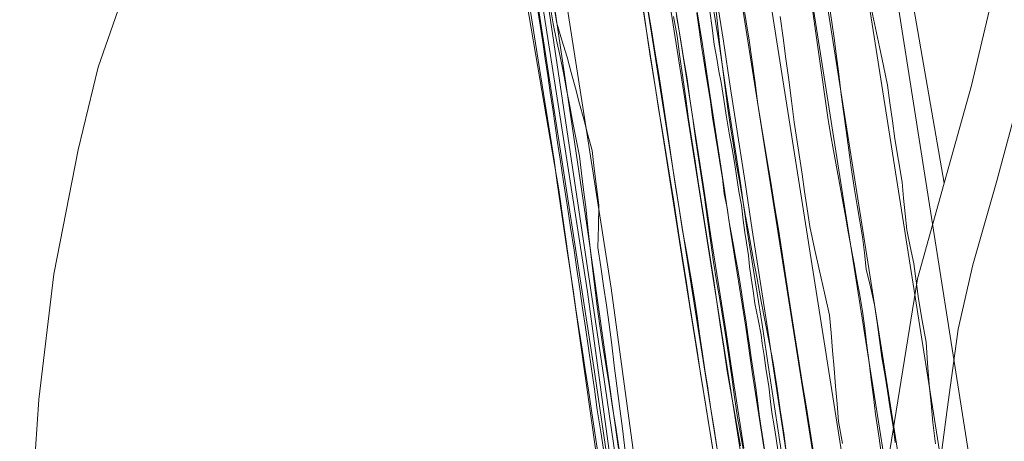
# Model space of a CAD drawing. Header units: metres. Extents: x 250001 to 257773, y 598992 to 609118.
# Tile 315 of 656: x 254626 to 254833, y 600905 to 600994. Entities that reach past the tile are written whole.
import ezdxf
from ezdxf.lldxf.tags import DXFTag

# ---------------------------------------------------------------- set-up
doc = ezdxf.new("R2010")
doc.units = ezdxf.units.M
for name, color, linetype, lineweight in [('B-WE-GR-BOUWLAND-GV', 252, 'Continuous', 13), ('B-WE-GR-GRAS-GV', 252, 'Continuous', 13), ('B-WE-GW-GRONDWERKLIJN_KRUIN-G', 252, 'Continuous', 18), ('B-WE-GW-GRONDWERKLIJN_TEEN-G', 90, 'Continuous', 18), ('B-WE-GW-TALUD_KRUIN-G', 252, 'Continuous', 18), ('B-WE-GW-WATERGANG_INSTEEK-G', 90, 'Continuous', 18), ('B-WE-GW-WATERGANG_WATERLIJN-G', 252, 'Continuous', 18), ('B-WE-KG-GRENS_PERCEEL-G', 150, 'KG-PERCEEL', 18), ('B-WE-OG-WATER-GV', 252, 'Continuous', 18), ('B-WE-OG-WATER_SLOOT-GV', 252, 'Continuous', 18), ('B-WE-OG-WEG_ONVERHARD-G', 252, 'Continuous', 18), ('B-WE-VH-VERHARDING_GRASBETONSTEEN-GV', 252, 'Continuous', 18), ('X-XX-AL-REFERENTIE-G', 7, 'Continuous', 18)]:
    doc.layers.add(name, color=color, linetype=linetype, lineweight=lineweight)
doc.styles.get("Standard").update_dxf_attribs({"font": 'NLCS-ISO.ttf'})
tags = doc.linetypes.add('KG-PERCEEL', pattern='A,5.5,-2,["P",Standard,S=1.8,R=0,X=-0.5,Y=-0.9],-2,5.5,-2,[5,NLCS.SHX,S=0.75,R=0,X=0,Y=0],-2', length=19).pattern_tags.tags
tags[6] = DXFTag(74, 10)

# ---------------------------------------------------------------- blocks, each defined once
blk = doc.blocks.new('BS2021-132-Xref-KAD-20210617')
at = {"layer": 'B-WE-KG-GRENS_PERCEEL-G', "flags": 128}
for points in [[(254538.578, 601657.184), (254538.94, 601635.822), (254540.814, 601622.218), (254545.506, 601607.205), (254552.542, 601594.07), (254561.458, 601582.342), (254565.64, 601577.182), (254574.424, 601569.751), (254590.974, 601558.604), (254603.81, 601552.862), (254617.32, 601549.147), (254632.52, 601546.782), (254655.488, 601548.133), (254717.3, 601558.604), (254759.524, 601565.697), (254772.358, 601567.048), (254784.518, 601565.697), (254794.312, 601562.995), (254807.824, 601555.902), (254819.306, 601547.458), (254827.414, 601539.351), (254831.804, 601534.622), (254836.534, 601527.867), (254887.538, 601388.03), (254898.346, 601351.551), (254901.384, 601341.417), (254902.736, 601331.622), (254903.074, 601320.138), (254902.398, 601308.316), (254892.942, 601243.802), (254887.2, 601210.7), (254872, 601134.702), (254853.086, 601040.464), (254831.466, 600960.074), (254826.4, 600942.51), (254823.36, 600928.999), (254820.996, 600912.111), (254818.182, 600890.283), (254814.47, 600872.069), (254810.76, 600849.134), (254807.386, 600823.5), (254803.34, 600786.399), (254801.992, 600742.889), (254803.828, 600719.026)], [(254610.95, 601539.057), (254620.526, 601537.032), (254632.716, 601534.862), (254646.61, 601534.483), (254714.96, 601545.393), (254764.004, 601553.341), (254772.526, 601554.2), (254783.088, 601553.631), (254794.588, 601550.204), (254806.336, 601544.436), (254808.404, 601542.345), (254822.126, 601527.357), (254826.638, 601519.725), (254846.41, 601468.283), (254880.554, 601373.96), (254889.134, 601342.215), (254890.03, 601334.441), (254891.58, 601323.258), (254891.16, 601309.778), (254880.102, 601234.086), (254868.068, 601172.197), (254840.214, 601039.559), (254826.116, 600980.13), (254820.389, 600959.644)], [(254561.45, 601499.009), (254570.113, 601456.102), (254574.256, 601440.507), (254624.049, 601313.835), (254680.934, 601170.803), (254690.139, 601158.223), (254705.651, 601155.41), (254710.427, 601156.428), (254755.751, 601149.879), (254782.74, 601129.041), (254796.087, 601099.845), (254820.389, 600959.644)], [(254801.776, 600858.814), (254762.397, 600852.866), (254756.258, 600895.412), (254750.533, 600937.557), (254737.32, 601022.067), (254727.452, 601078.516), (254725.453, 601090.494), (254720.35, 601094.385), (254648.891, 601095.128), (254644.605, 601098.718), (254496.87, 601477.198)], [(254781.414, 600712.13), (254779.15, 600715.918), (254777.224, 600722.796), (254772.008, 600751.258), (254751.306, 600894.718), (254745.586, 600936.834), (254732.38, 601021.294), (254723.84, 601069.635)], [(254673.74, 601054.128), (254666.974, 601041.832), (254658.678, 601025.044), (254650.186, 601004.899), (254642.878, 600983.964), (254638.732, 600966.584), (254633.596, 600940.514), (254630.436, 600914.246), (254629.054, 600893.508), (254629.25, 600874.153), (254632.214, 600847.688), (254635.57, 600828.53), (254645.248, 600796.337), (254655.124, 600775.205), (254662.628, 600764.737), (254674.478, 600750.517), (254680.992, 600739.119), (254345.424, 600634.88)], [(254820.389, 600959.644), (254814.778, 600939.571), (254801.776, 600858.814)]]:
    blk.add_lwpolyline(points, dxfattribs=at)
blk = doc.blocks.new('BS2021-132-Xref-inmeting-2d-20210906')
at = {"layer": 'B-WE-GW-GRONDWERKLIJN_KRUIN-G'}
for points in [[(254796.33, 600996.68), (254796.81, 600993.37), (254797.29, 600990.07), (254797.76, 600986.77), (254798.27, 600982.5), (254798.77, 600978.22), (254799.26, 600974.68), (254799.75, 600971.14), (254800.24, 600967.6), (254800.9, 600962.93), (254801.56, 600958.26), (254802.14, 600954.96), (254802.72, 600951.66), (254803.29, 600948.36), (254803.68, 600944.97), (254804.06, 600941.58), (254804.94, 600937.85), (254805.81, 600934.11), (254806.32, 600930.41), (254806.83, 600926.71), (254807.34, 600923.01), (254807.93, 600919.51), (254808.53, 600916.01), (254809.1, 600912.29), (254809.67, 600908.57), (254810.12, 600905.23)], [(254807.33, 600902.02), (254806.67, 600906.59), (254806.01, 600911.15), (254805.56, 600914.75), (254805.11, 600918.35), (254804.65, 600921.95), (254804.2, 600925.56), (254803.75, 600929.16), (254803.29, 600932.76), (254802.69, 600936.08), (254802.09, 600939.4), (254801.49, 600942.72), (254800.88, 600946.05), (254800.28, 600949.37), (254799.68, 600952.69), (254799.06, 600956.14), (254798.44, 600959.59), (254797.82, 600963.04), (254797.2, 600966.48), (254796.58, 600969.93), (254795.96, 600973.38), (254795.34, 600977.81), (254794.72, 600982.25), (254794.1, 600986.68), (254793.48, 600991.11), (254792.87, 600995.54)], [(254792.96, 600903.11), (254792.23, 600907.97), (254791.43, 600912.88), (254790.63, 600917.8), (254789.83, 600922.72), (254789.14, 600927.19), (254788.45, 600931.66), (254787.76, 600936.13), (254787.05, 600940.74), (254786.35, 600945.36), (254785.65, 600949.97), (254784.83, 600954.89), (254784.01, 600959.82), (254783.19, 600964.74), (254782.56, 600968.55), (254781.94, 600972.35), (254781.32, 600976.16), (254780.72, 600980.64), (254780.12, 600985.12), (254779.52, 600989.6), (254778.87, 600993.49), (254778.23, 600997.39)]]:
    blk.add_lwpolyline(points, dxfattribs=at)
at = {"layer": 'B-WE-GW-GRONDWERKLIJN_TEEN-G'}
for points in [[(254804.71, 600998.01), (254805.76, 600993.13), (254806.8, 600988.24), (254807.64, 600984.22), (254808.48, 600980.21), (254809.01, 600976.44), (254809.53, 600972.67), (254810.05, 600968.9), (254810.8, 600964.36), (254811.56, 600959.81), (254811.89, 600956.48), (254812.22, 600953.15), (254812.55, 600949.82), (254813.28, 600946.29), (254814.02, 600942.76), (254814.51, 600939.04), (254815, 600935.31), (254815.8, 600930.78), (254816.6, 600926.25), (254816.93, 600921.82), (254817.25, 600917.39), (254817.64, 600913.39), (254818.04, 600909.38), (254818.6, 600904.91)], [(254799.05, 600904.99), (254798.26, 600909.6), (254797.94, 600913.31), (254797.62, 600917.03), (254797.3, 600920.75), (254796.99, 600924.47), (254796.67, 600928.19), (254796.35, 600931.9), (254795.31, 600936.57), (254794.27, 600941.23), (254793.23, 600945.89), (254792.19, 600950.55), (254791.65, 600954.2), (254791.12, 600957.84), (254790.58, 600961.49), (254790.04, 600965.14), (254789.5, 600968.78), (254788.96, 600972.43), (254788.37, 600976.86), (254787.78, 600981.28), (254787.18, 600985.71), (254786.59, 600990.14), (254786, 600994.57)], [(254787.38, 600902.21), (254786.74, 600907.14), (254786, 600912.08), (254785.26, 600917.01), (254784.51, 600921.94), (254783.68, 600926.22), (254782.85, 600930.5), (254782.02, 600934.78), (254781.15, 600939.51), (254780.27, 600944.24), (254779.4, 600948.98), (254778.75, 600952.68), (254778.09, 600956.38), (254777.44, 600960.09), (254776.79, 600963.79), (254776.19, 600967.6), (254775.59, 600971.41), (254774.99, 600975.23), (254774.45, 600979.61), (254773.91, 600983.99), (254773.36, 600988.37), (254772.94, 600992.38), (254772.51, 600996.38)]]:
    blk.add_lwpolyline(points, dxfattribs=at)
at = {"layer": 'B-WE-GW-WATERGANG_INSTEEK-G'}
for points in [[(254772.3, 600901.14), (254771.58, 600905.52), (254770.82, 600910.24), (254770.05, 600914.97), (254769.29, 600919.69), (254768.55, 600924.44), (254767.81, 600929.19), (254767.07, 600933.94), (254766.33, 600938.71), (254765.58, 600943.48), (254764.83, 600948.25), (254764.17, 600952.45), (254763.51, 600956.66), (254762.85, 600960.86), (254762.07, 600965.66), (254761.28, 600970.46), (254760.5, 600975.26), (254759.89, 600979.09), (254759.29, 600982.92), (254758.68, 600986.75), (254758.07, 600990.58), (254757.42, 600995.51)], [(254764.23, 600994.74), (254764.98, 600990.32), (254765.73, 600985.9), (254766.48, 600981.48), (254767.07, 600977.32), (254767.67, 600973.17), (254768.26, 600969.01), (254768.89, 600964.87), (254769.52, 600960.73), (254770.14, 600956.59), (254770.77, 600952.07), (254771.39, 600947.56), (254772.02, 600943.04), (254772.66, 600939.13), (254773.31, 600935.21), (254773.96, 600931.29), (254774.61, 600927.38), (254775.22, 600923.15), (254775.82, 600918.93), (254776.43, 600914.7), (254777.04, 600910.47), (254777.81, 600906.21), (254778.58, 600901.94)], [(254753.48, 600903.41), (254752.88, 600908.11), (254752.27, 600912.8), (254751.74, 600917.09), (254751.2, 600921.38), (254750.66, 600925.67), (254750.12, 600929.95), (254749.53, 600933.99), (254748.94, 600938.04), (254748.35, 600942.08), (254747.76, 600946.12), (254747.85, 600950.56), (254747.94, 600955.01), (254747.47, 600958.83), (254747, 600962.66), (254746.53, 600966.49), (254745.66, 600969.75), (254744.78, 600973.01), (254743.91, 600976.27), (254743.03, 600979.54), (254742.15, 600982.8), (254741.28, 600986.06), (254740.19, 600989.63), (254739.11, 600993.2), (254738.35, 600997.74)], [(254733.56, 600996.08), (254734.11, 600992.53), (254734.66, 600988.98), (254735.21, 600985.43), (254735.77, 600981.93), (254736.32, 600978.43), (254736.88, 600974.93), (254737.44, 600971.43), (254738, 600967.93), (254738.56, 600964.43), (254739.24, 600959.67), (254739.93, 600954.92), (254740.61, 600950.16), (254741.29, 600945.41), (254741.91, 600941.33), (254742.53, 600937.26), (254743.14, 600933.18), (254743.76, 600929.11), (254744.42, 600924.8), (254745.08, 600920.5), (254745.75, 600916.19), (254746.41, 600911.88), (254747.11, 600907.25), (254747.82, 600902.63)]]:
    blk.add_lwpolyline(points, dxfattribs=at)
at = {"layer": 'B-WE-GW-WATERGANG_WATERLIJN-G'}
for points in [[(254777.69, 600904.5), (254776.98, 600908.41), (254776.27, 600912.32), (254775.56, 600916.24), (254774.85, 600920.15), (254774.14, 600925.01), (254773.43, 600929.87), (254772.72, 600934.74), (254772, 600939.6), (254771.37, 600943.56), (254770.74, 600947.53), (254770.11, 600951.5), (254769.47, 600955.46), (254768.8, 600959.86), (254768.13, 600964.26), (254767.46, 600968.66), (254766.79, 600973.06), (254766.18, 600977.4), (254765.58, 600981.75), (254764.97, 600986.09), (254764.36, 600990.43), (254763.64, 600994.58)], [(254758.33, 600995.84), (254759.06, 600991.38), (254759.79, 600986.89), (254760.51, 600982.4), (254761.24, 600977.9), (254761.79, 600974.11), (254762.34, 600970.31), (254762.89, 600966.51), (254763.44, 600962.71), (254764.12, 600958.52), (254764.79, 600954.32), (254765.46, 600950.13), (254766.32, 600945.21), (254767.18, 600940.29), (254768.04, 600935.37), (254768.56, 600931.68), (254769.08, 600927.99), (254769.61, 600924.3), (254770.2, 600920.43), (254770.79, 600916.57), (254771.39, 600912.71), (254772.05, 600908.51), (254772.72, 600904.32)], [(254737.59, 600997.65), (254738.34, 600993.06), (254739.09, 600989.64), (254739.84, 600986.22), (254740.51, 600982.73), (254741.18, 600979.24), (254741.85, 600975.76), (254742.52, 600972.27), (254743.2, 600968.78), (254743.87, 600965.29), (254744.31, 600961.74), (254744.75, 600958.19), (254745.19, 600954.64), (254745.65, 600950.29), (254746.11, 600945.94), (254746.62, 600941.88), (254747.13, 600937.81), (254747.63, 600933.75), (254748.14, 600929.69), (254748.82, 600925.41), (254749.49, 600921.13), (254750.17, 600916.86), (254750.84, 600912.58), (254751.56, 600907.91), (254752.29, 600903.24)], [(254749.04, 600902.8), (254748.34, 600907.43), (254747.63, 600912.07), (254747.01, 600916.38), (254746.39, 600920.68), (254745.77, 600924.99), (254745.15, 600929.3), (254744.55, 600933.36), (254743.95, 600937.43), (254743.35, 600941.5), (254742.75, 600945.57), (254742.02, 600950.33), (254741.29, 600955.1), (254740.56, 600959.87), (254739.83, 600964.63), (254739.31, 600968.14), (254738.79, 600971.65), (254738.28, 600975.16), (254737.76, 600978.67), (254737.24, 600982.18), (254736.72, 600985.69), (254736.17, 600989.22), (254735.63, 600992.75), (254735.08, 600996.29)]]:
    blk.add_lwpolyline(points, dxfattribs=at)
at = {"layer": 'B-WE-OG-WEG_ONVERHARD-G'}
for points in [[(254768.52, 600995.27), (254769.01, 600991.85), (254769.48, 600988.31), (254769.99, 600985.37), (254770.41, 600982.6), (254770.82, 600980.15), (254771.38, 600976.77), (254771.81, 600973.42), (254772.42, 600969.59), (254772.96, 600966.22), (254773.48, 600963.09), (254773.86, 600960.69), (254774.27, 600957.39), (254774.84, 600954.43), (254775.29, 600951.4), (254775.78, 600948.85), (254776.17, 600946.56), (254776.64, 600944.07), (254777.04, 600941.85), (254777.46, 600939.39), (254777.89, 600936.74), (254778.28, 600933.89), (254778.85, 600930.43), (254779.31, 600927.39), (254779.54, 600925.6), (254779.94, 600923.03), (254780.37, 600919.92), (254780.88, 600916.66), (254781.28, 600913.44), (254781.57, 600911.09), (254782.03, 600908.27), (254782.46, 600905.63), (254782.85, 600902.76)], [(254771.21, 600995.69), (254771.71, 600992.22), (254772.18, 600988.73), (254772.68, 600985.8), (254773.09, 600983.09), (254773.59, 600980.72), (254774.15, 600977.2), (254774.64, 600973.9), (254775.31, 600970.12), (254775.93, 600966.83), (254776.47, 600963.52), (254776.83, 600961.15), (254777.3, 600957.85), (254777.86, 600954.97), (254778.24, 600951.88), (254778.55, 600949.29), (254778.91, 600947.09), (254779.34, 600944.44), (254779.59, 600942.16), (254779.91, 600939.77), (254780.32, 600937.01), (254780.7, 600934.37), (254781.41, 600930.98), (254782.01, 600927.81), (254782.25, 600925.98), (254782.64, 600923.42), (254783.07, 600920.31), (254783.58, 600917.04), (254783.99, 600913.78), (254784.27, 600911.48), (254784.73, 600908.71), (254785.16, 600906.02), (254785.55, 600903.14)]]:
    blk.add_lwpolyline(points, dxfattribs=at)
blk = doc.blocks.new('BS2021-132-Xref-BGT-GRIJS-20210617-aangepast')
at = {"layer": 'B-WE-GR-BOUWLAND-GV', "flags": 128}
for points in [[(254471.788, 601014.37), (254572.675, 601046.119), (254716.439, 601090.668), (254719.563, 601090.6), (254720.284, 601090.282), (254721.261, 601089.853), (254722.563, 601088.713), (254734.447, 601025.117), (254738.162, 601000), (254745.718, 600948.917), (254752.063, 600903.949)], [(254772.8, 600898.072), (254770.426, 600912.883), (254768.788, 600922.749), (254765.647, 600942.5), (254753.268, 601021.537)], [(254751.823, 600871.751), (254739.524, 600958.22), (254732.391, 601000), (254718.475, 601084.545), (254717.9, 601084.709), (254715.315, 601084.709), (254674.157, 601071.928), (254567.793, 601038.393), (254501.799, 601017.926), (254444.433, 601000), (254420.915, 600992.874), (254416.401, 600991.506), (254378.527, 600980.029), (254380.294, 600965.981), (254382.308, 600945.567), (254381.899, 600943.405), (254381.849, 600943.353), (254381.808, 600941.156), (254376.73, 600940.019), (254383.956, 600910.501), (254363.68, 600905.512), (254364.311, 600902.945)]]:
    blk.add_lwpolyline(points, dxfattribs=at)
at = {"layer": 'B-WE-GR-GRAS-GV', "flags": 128}
for points in [[(254789.117, 601095.52), (254832.258, 600821.784)], [(254834.973, 600843.1), (254806.039, 601026.688)], [(254768.878, 601093.556), (254818.888, 600776.461)], [(254827.203, 600779.088), (254777.539, 601094.194)], [(254777.539, 601094.194), (254827.203, 600779.088)], [(254830.33, 600778.617), (254780.499, 601094.683)], [(254780.499, 601094.683), (254830.33, 600778.617)], [(254832.258, 600821.784), (254789.117, 601095.52)], [(254769.94, 601008.979), (254773.123, 600989.234), (254774.597, 600979.343), (254777.662, 600959.579), (254779.103, 600949.683), (254782.22, 600929.942), (254783.668, 600920.052), (254786.712, 600900.292)], [(254787.7, 600900.448), (254784.656, 600920.208), (254783.208, 600930.097), (254780.091, 600949.839), (254778.65, 600959.735), (254775.585, 600979.499), (254774.111, 600989.39), (254770.928, 601009.135)], [(254770.928, 601009.135), (254774.111, 600989.39), (254775.585, 600979.499), (254778.65, 600959.735), (254780.091, 600949.839), (254783.208, 600930.097), (254784.656, 600920.208), (254787.7, 600900.448)], [(254807.88, 600807.657), (254762.982, 601092.442)], [(254762.982, 601092.442), (254807.88, 600807.657)], [(254818.888, 600776.461), (254768.878, 601093.556)], [(254762.556, 601005.623), (254765.369, 600988.012), (254766.877, 600978.126), (254769.956, 600958.404), (254771.447, 600948.503), (254774.637, 600928.266), (254776.055, 600918.874), (254778.366, 600904.011)], [(254783.255, 600899.747), (254780.211, 600919.507), (254778.763, 600929.397), (254775.646, 600949.138), (254774.205, 600959.034), (254771.14, 600978.798), (254769.666, 600988.689), (254766.482, 601008.434)]]:
    blk.add_lwpolyline(points, dxfattribs=at)
blk.add_lwpolyline([(254843.798, 601026.138), (254806.039, 601026.688), (254834.973, 600843.1)], close=True, dxfattribs=at)
at = {"layer": 'B-WE-GW-TALUD_KRUIN-G', "flags": 128}
for points in [[(254827.203, 600779.088), (254777.539, 601094.194)], [(254780.499, 601094.683), (254830.33, 600778.617)], [(254807.88, 600807.657), (254762.982, 601092.442)]]:
    blk.add_lwpolyline(points, dxfattribs=at)
at = {"layer": 'B-WE-OG-WATER-GV', "flags": 128}
for points in [[(254734.738, 601000), (254747.054, 600920.035), (254766.391, 600787.934)], [(254768.115, 600788.185), (254748.778, 600920.286), (254736.915, 601000)]]:
    blk.add_lwpolyline(points, dxfattribs=at)
at = {"layer": 'B-WE-OG-WATER_SLOOT-GV', "flags": 128}
for points in [[(254501.799, 601017.926), (254567.793, 601038.393), (254674.157, 601071.928), (254715.315, 601084.709), (254717.9, 601084.709), (254718.475, 601084.545), (254732.391, 601000), (254739.524, 600958.22), (254751.823, 600871.751)], [(254752.063, 600903.949), (254745.718, 600948.917), (254738.162, 601000), (254734.447, 601025.117), (254722.563, 601088.713), (254721.261, 601089.853), (254720.284, 601090.282), (254719.563, 601090.6), (254716.439, 601090.668), (254572.675, 601046.119), (254471.788, 601014.37)], [(254736.915, 601000), (254748.778, 600920.286), (254768.115, 600788.185)], [(254766.391, 600787.934), (254747.054, 600920.035), (254734.738, 601000)], [(254793.384, 600773.08), (254743.539, 601089.045)], [(254748.402, 601089.134), (254795.941, 600787.492)], [(254778.366, 600904.011), (254776.055, 600918.874), (254774.637, 600928.266), (254771.447, 600948.503), (254769.956, 600958.404), (254766.877, 600978.126), (254765.369, 600988.012), (254762.556, 601005.623)], [(254753.268, 601021.537), (254765.647, 600942.5), (254768.788, 600922.749), (254770.426, 600912.883), (254772.8, 600898.072)], [(254795.941, 600787.492), (254748.402, 601089.134)], [(254743.539, 601089.045), (254793.384, 600773.08)]]:
    blk.add_lwpolyline(points, dxfattribs=at)
at = {"layer": 'B-WE-VH-VERHARDING_GRASBETONSTEEN-GV', "flags": 128}
for points in [[(254766.482, 601008.434), (254769.666, 600988.689), (254771.14, 600978.798), (254774.205, 600959.034), (254775.646, 600949.138), (254778.763, 600929.397), (254780.211, 600919.507), (254783.255, 600899.747)], [(254786.712, 600900.292), (254783.668, 600920.052), (254782.22, 600929.942), (254779.103, 600949.683), (254777.662, 600959.579), (254774.597, 600979.343), (254773.123, 600989.234), (254769.94, 601008.979)]]:
    blk.add_lwpolyline(points, dxfattribs=at)

msp = doc.modelspace()

# ---------------------------------------------------------------- block references
at = {"layer": 'X-XX-AL-REFERENTIE-G'}
for name in ['BS2021-132-Xref-BGT-GRIJS-20210617-aangepast', 'BS2021-132-Xref-KAD-20210617', 'BS2021-132-Xref-inmeting-2d-20210906']:
    msp.add_blockref(name, (0, 0), dxfattribs=at)

doc.saveas('drawing.dxf')
